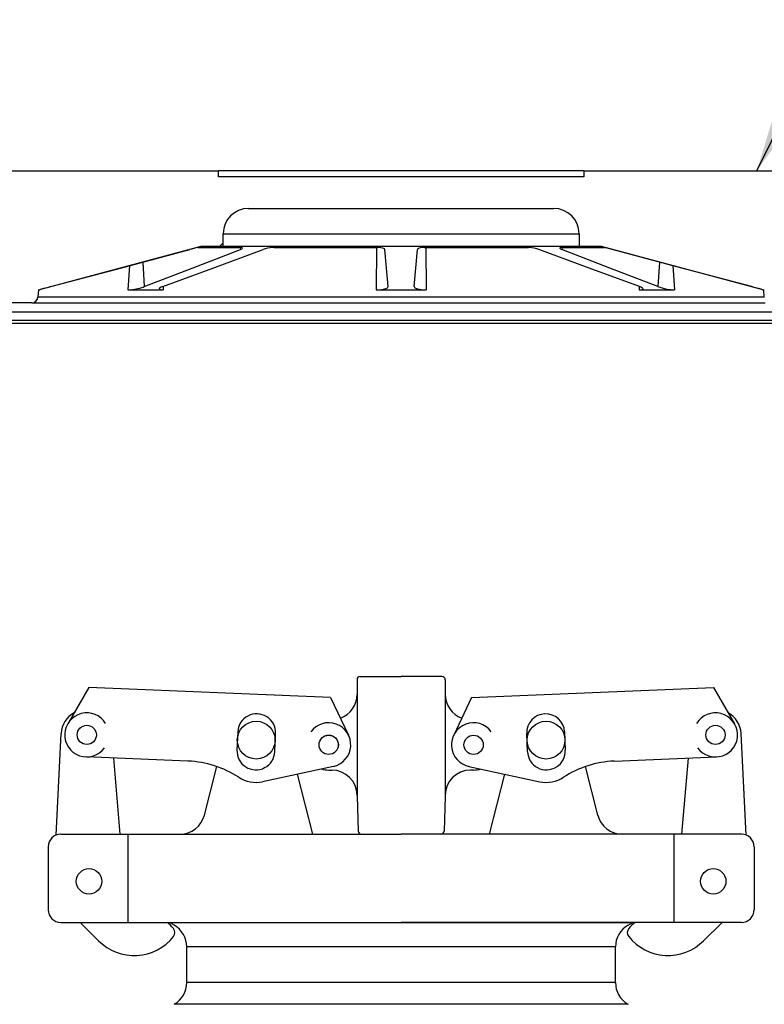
# Model space of a CAD drawing. Extents: x 1529 to 4201, y -422 to 622.
# Tile 404 of 460: x 3578.02 to 3585.41, y 496.13 to 505.89. Entities that reach past the tile are written whole.
import ezdxf

# ---------------------------------------------------------------- set-up
doc = ezdxf.new("R2010")
doc.units = 0
doc.header["$MEASUREMENT"] = 0
for name, color, linetype in [('FILL-CAP', 1, 'CONTINUOUS'), ('SPILL-BUCKET', 1, 'CONTINUOUS'), ('SWIVEL-ADAPTOR', 1, 'CONTINUOUS'), ('TEXT', 3, 'CONTINUOUS')]:
    doc.layers.add(name, color=color, linetype=linetype)
doc.styles.add('SIMPLEX', font='simplex')
doc.dimstyles.new('DIM48', dxfattribs={"dimscale": 48, "dimtxt": 0.09375, "dimasz": 0.09375, "dimexe": 0.0625, "dimexo": 0.0625, "dimgap": 0.0625, "dimtad": 1, "dimdec": 4, "dimzin": 3, "dimdsep": 46, "dimlunit": 4, "dimtxsty": 'SIMPLEX', "dimcen": 0, "dimclrd": 3, "dimclre": 3, "dimclrt": 3, "dimadec": 0, "dimazin": 0, "dimtfac": 1, "dimtdec": 4, "dimtofl": 0, "dimtmove": 2, "dimatfit": 3, "dimfxl": 1, "dimfrac": 2, "dimtolj": 1, "dimtzin": 3, "dimarcsym": 0})

msp = doc.modelspace()

# ---------------------------------------------------------------- linework, layer by layer
at = {"layer": 'FILL-CAP', "linetype": 'Continuous'}
for p, q in [((3581.36865, 499.34331), (3581.36865, 499.19756)), ((3581.3999, 499.37456), (3581.80615, 499.37456)), ((3582.2124, 499.37456), (3581.80615, 499.37456)), ((3582.24365, 499.34331), (3582.24365, 499.19756)), ((3578.70757, 499.26443), (3578.49923, 498.90601)), ((3581.1068, 499.16595), (3578.70757, 499.26443)), ((3581.36865, 499.19756), (3581.36865, 498.19756)), ((3582.24365, 499.19756), (3582.24365, 498.18706)), ((3582.5055, 499.16595), (3584.90473, 499.26443)), ((3584.90473, 499.26443), (3585.11307, 498.90601)), ((3581.1068, 499.16595), (3581.28507, 498.79166)), ((3582.5055, 499.16595), (3582.32723, 498.79166)), ((3578.38343, 497.80259), (3578.43443, 498.80947)), ((3580.18553, 498.8247), (3580.17815, 498.64485)), ((3580.55283, 498.62947), (3580.56021, 498.80932)), ((3583.05946, 498.62947), (3583.05208, 498.80932)), ((3583.42677, 498.8247), (3583.43415, 498.64485)), ((3585.22887, 497.80259), (3585.17787, 498.80947)), ((3579.69199, 498.53594), (3578.67938, 498.57751)), ((3579.0211, 497.81206), (3578.95521, 498.56619)), ((3583.92031, 498.53594), (3584.93292, 498.57751)), ((3584.5912, 497.81206), (3584.65708, 498.56619)), ((3579.85468, 497.99982), (3579.97853, 498.48162)), ((3581.13372, 498.48377), (3580.43131, 498.33218)), ((3580.93068, 497.81282), (3580.77795, 498.40699)), ((3581.08765, 498.44756), (3581.11865, 498.44756)), ((3582.47857, 498.48377), (3583.18099, 498.33218)), ((3582.52465, 498.44756), (3582.49365, 498.44756)), ((3582.68162, 497.81282), (3582.83435, 498.40699)), ((3583.75761, 497.99982), (3583.63377, 498.48162)), ((3581.36865, 498.19756), (3581.36865, 498.18706)), ((3581.36865, 498.18706), (3581.38069, 497.84222)), ((3582.24365, 498.18706), (3582.23161, 497.84222)), ((3582.24365, 498.19756), (3582.24365, 498.18706)), ((3578.43115, 497.81206), (3579.61256, 497.81206)), ((3579.09865, 496.93706), (3579.09865, 497.81206)), ((3579.61256, 497.81206), (3581.80615, 497.81206)), ((3583.99974, 497.81206), (3581.80615, 497.81206)), ((3585.18115, 497.81206), (3583.99974, 497.81206)), ((3584.51365, 496.93706), (3584.51365, 497.81206)), ((3578.30615, 497.68706), (3578.30615, 497.06206)), ((3585.30615, 497.68706), (3585.30615, 497.06206)), ((3578.43115, 496.93706), (3581.80615, 496.93706)), ((3578.62332, 496.93706), (3578.80617, 496.75494)), ((3585.18115, 496.93706), (3581.80615, 496.93706)), ((3584.98898, 496.93706), (3584.80612, 496.75494))]:
    msp.add_line(p, q, dxfattribs=at)
at = {"layer": 'FILL-CAP', "color": 7, "linetype": 'Continuous'}
for centre, radius in [((3580.36865, 498.74406), 0.1875), ((3583.24365, 498.74406), 0.1875), ((3578.68835, 498.79607), 0.0955), ((3584.92395, 498.79607), 0.0955), ((3581.08765, 498.69756), 0.0955), ((3582.52465, 498.69756), 0.0955), ((3578.71065, 497.34406), 0.126), ((3584.90165, 497.34406), 0.126)]:
    msp.add_circle(centre, radius, dxfattribs=at)
at = {"layer": 'FILL-CAP', "linetype": 'Continuous'}
msp.add_circle((3581.08765, 498.69756), 0.096, dxfattribs=at)
for centre, radius, start, end in [((3581.3999, 499.34331), 0.03125, 90, 180), ((3582.2124, 499.34331), 0.03125, 0, 90), ((3581.11865, 499.19756), 0.25, 289.892293, 0), ((3582.49365, 499.19756), 0.25, 180, 250.107707), ((3578.68411, 498.79682), 0.25, 119.01975, 177.100106), ((3578.68842, 498.79607), 0.2188, 31.207475, 324.090131), ((3584.92388, 498.79607), 0.2188, 215.909869, 148.792525), ((3584.92819, 498.79682), 0.25, 2.899894, 60.98025), ((3581.08765, 498.69756), 0.2187, 281.860503, 144.076614), ((3582.5234, 498.6975), 0.2187, 36.599886, 258.815997), ((3579.65098, 497.53679), 1, 57.003012, 87.64961), ((3583.96132, 497.53679), 1, 92.35039, 122.996988), ((3581.08765, 498.69756), 0.25, 253.199633, 269.999877), ((3581.11865, 498.19756), 0.25, 0, 90), ((3582.49365, 498.19756), 0.25, 90, 180), ((3582.52465, 498.69756), 0.25, 270.000123, 286.800367), ((3580.36549, 498.63716), 0.312, 237.003012, 282.178318), ((3583.24681, 498.63716), 0.312, 257.821682, 302.996988), ((3579.61256, 498.06206), 0.25, 270, 345.58427), ((3583.99974, 498.06206), 0.25, 194.41573, 270), ((3581.41192, 497.84331), 0.03125, 182, 270), ((3582.20038, 497.84331), 0.03125, 270, 358), ((3578.43115, 497.68706), 0.125, 90, 180), ((3585.18115, 497.68706), 0.125, 0, 90), ((3578.43115, 497.06206), 0.125, 180, 270), ((3585.18115, 497.06206), 0.125, 270, 0), ((3579.16922, 496.5503), 0.5, 40.753152, 50.670514), ((3579.50064, 496.83591), 0.0625, 321.339848, 40.753152), ((3584.11166, 496.83591), 0.0625, 139.246848, 218.660152), ((3584.44308, 496.5503), 0.5, 129.329486, 139.246848), ((3579.15901, 497.10921), 0.5, 225.115836, 321.339848), ((3584.45328, 497.10921), 0.5, 218.660152, 314.884164)]:
    msp.add_arc(centre, radius, start, end, dxfattribs=at)
at = {"layer": 'FILL-CAP', "color": 1, "linetype": 'Continuous'}
for centre, start, end in [((3580.37287, 498.81701), 357.64961, 177.64961), ((3583.23943, 498.81701), 2.35039, 182.35039), ((3580.36549, 498.63716), 177.64961, 357.649627), ((3583.24681, 498.63716), 182.350373, 2.35039)]:
    msp.add_arc(centre, 0.1875, start, end, dxfattribs=at)
at = {"layer": 'SPILL-BUCKET', "linetype": 'Continuous'}
for p, q in [((3575.81025, 504.38936), (3579.99489, 504.38936)), ((3579.99489, 504.3269), (3579.99489, 504.38936)), ((3580.00076, 504.38936), (3579.99489, 504.38936)), ((3580.01834, 504.38936), (3580.00076, 504.38936)), ((3580.04752, 504.38936), (3580.01834, 504.38936)), ((3580.0881, 504.38936), (3580.04752, 504.38936)), ((3580.13983, 504.38936), (3580.0881, 504.38936)), ((3580.20236, 504.38936), (3580.13983, 504.38936)), ((3580.27529, 504.38936), (3580.20236, 504.38936)), ((3580.35815, 504.38936), (3580.27529, 504.38936)), ((3580.4504, 504.38936), (3580.35815, 504.38936)), ((3580.55144, 504.38936), (3580.4504, 504.38936)), ((3580.66063, 504.38936), (3580.55144, 504.38936)), ((3580.77724, 504.38936), (3580.66063, 504.38936)), ((3580.90052, 504.38936), (3580.77724, 504.38936)), ((3581.02967, 504.38936), (3580.90052, 504.38936)), ((3581.16387, 504.38936), (3581.02967, 504.38936)), ((3581.30223, 504.38936), (3581.16387, 504.38936)), ((3581.44385, 504.38936), (3581.30223, 504.38936)), ((3581.58783, 504.38936), (3581.44385, 504.38936)), ((3581.73322, 504.38936), (3581.58783, 504.38936)), ((3581.87908, 504.38936), (3581.73322, 504.38936)), ((3582.02447, 504.38936), (3581.87908, 504.38936)), ((3582.16845, 504.38936), (3582.02447, 504.38936)), ((3582.31007, 504.38936), (3582.16845, 504.38936)), ((3582.44843, 504.38936), (3582.31007, 504.38936)), ((3582.58262, 504.38936), (3582.44843, 504.38936)), ((3582.71178, 504.38936), (3582.58262, 504.38936)), ((3582.83506, 504.38936), (3582.71178, 504.38936)), ((3582.95167, 504.38936), (3582.83506, 504.38936)), ((3583.06086, 504.38936), (3582.95167, 504.38936)), ((3583.1619, 504.38936), (3583.06086, 504.38936)), ((3583.25415, 504.38936), (3583.1619, 504.38936)), ((3583.33701, 504.38936), (3583.25415, 504.38936)), ((3583.40994, 504.38936), (3583.33701, 504.38936)), ((3583.47247, 504.38936), (3583.40994, 504.38936)), ((3583.5242, 504.38936), (3583.47247, 504.38936)), ((3583.56478, 504.38936), (3583.5242, 504.38936)), ((3583.59396, 504.38936), (3583.56478, 504.38936)), ((3583.61154, 504.38936), (3583.59396, 504.38936)), ((3583.61741, 504.38936), (3583.61154, 504.38936)), ((3583.61741, 504.38936), (3583.61741, 504.3269)), ((3583.61741, 504.38936), (3587.80205, 504.38936)), ((3583.61741, 504.3269), (3579.99489, 504.3269)), ((3580.29156, 504.01462), (3583.32074, 504.01462)), ((3580.04173, 503.76479), (3580.04776, 503.76479)), ((3580.04173, 503.63987), (3580.04173, 503.76479)), ((3580.04776, 503.76479), (3580.0658, 503.76479)), ((3580.0658, 503.76479), (3580.09572, 503.76479)), ((3580.09572, 503.76479), (3580.13733, 503.76479)), ((3580.13733, 503.76479), (3580.19034, 503.76479)), ((3580.19034, 503.76479), (3580.25439, 503.76479)), ((3580.25439, 503.76479), (3580.32904, 503.76479)), ((3580.32904, 503.76479), (3580.41378, 503.76479)), ((3580.41378, 503.76479), (3580.50803, 503.76479)), ((3580.50803, 503.76479), (3580.61114, 503.76479)), ((3580.61114, 503.76479), (3580.72242, 503.76479)), ((3580.72242, 503.76479), (3580.8411, 503.76479)), ((3580.8411, 503.76479), (3580.96638, 503.76479)), ((3580.96638, 503.76479), (3581.09739, 503.76479)), ((3581.09739, 503.76479), (3581.23324, 503.76479)), ((3581.23324, 503.76479), (3581.37301, 503.76479)), ((3581.37301, 503.76479), (3581.51574, 503.76479)), ((3581.51574, 503.76479), (3581.66045, 503.76479)), ((3581.66045, 503.76479), (3581.80615, 503.76479)), ((3581.80615, 503.76479), (3581.95185, 503.76479)), ((3581.95185, 503.76479), (3582.09656, 503.76479)), ((3582.09656, 503.76479), (3582.23929, 503.76479)), ((3582.23929, 503.76479), (3582.37906, 503.76479)), ((3582.37906, 503.76479), (3582.51491, 503.76479)), ((3582.51491, 503.76479), (3582.64592, 503.76479)), ((3582.64592, 503.76479), (3582.7712, 503.76479)), ((3582.7712, 503.76479), (3582.88988, 503.76479)), ((3582.88988, 503.76479), (3583.00116, 503.76479)), ((3583.00116, 503.76479), (3583.10427, 503.76479)), ((3583.10427, 503.76479), (3583.19852, 503.76479)), ((3583.19852, 503.76479), (3583.28326, 503.76479)), ((3583.28326, 503.76479), (3583.35791, 503.76479)), ((3583.35791, 503.76479), (3583.42196, 503.76479)), ((3583.42196, 503.76479), (3583.47497, 503.76479)), ((3583.47497, 503.76479), (3583.51658, 503.76479)), ((3583.51658, 503.76479), (3583.5465, 503.76479)), ((3583.5465, 503.76479), (3583.56454, 503.76479)), ((3583.56454, 503.76479), (3583.57057, 503.76479)), ((3583.57057, 503.76479), (3583.57057, 503.63987)), ((3578.21062, 503.2078), (3579.82313, 503.63987)), ((3579.02211, 503.42423), (3579.71189, 503.60841)), ((3579.72533, 503.61197), (3579.71189, 503.60841)), ((3579.74977, 503.61829), (3579.72533, 503.61197)), ((3579.73495, 503.42423), (3580.2113, 503.60841)), ((3579.76944, 503.62316), (3579.74977, 503.61829)), ((3579.78281, 503.62616), (3579.76944, 503.62316)), ((3579.78825, 503.627), (3579.78281, 503.62616)), ((3579.78825, 503.627), (3579.81302, 503.627)), ((3579.81302, 503.627), (3579.85043, 503.627)), ((3579.82313, 503.63987), (3580.04173, 503.63987)), ((3579.85043, 503.627), (3579.90023, 503.627)), ((3579.90023, 503.627), (3579.96212, 503.627)), ((3579.94012, 503.42423), (3580.43926, 503.60841)), ((3579.96212, 503.627), (3580.03569, 503.627)), ((3580.04173, 503.67342), (3580.00818, 503.63987)), ((3580.03569, 503.627), (3580.12049, 503.627)), ((3580.04173, 503.63987), (3580.04776, 503.63987)), ((3580.04776, 503.63987), (3580.0658, 503.63987)), ((3580.0658, 503.63987), (3580.09572, 503.63987)), ((3580.09572, 503.63987), (3580.13733, 503.63987)), ((3580.12049, 503.627), (3580.21598, 503.627)), ((3580.13733, 503.63987), (3580.19034, 503.63987)), ((3580.19034, 503.63987), (3580.25439, 503.63987)), ((3580.21015, 503.627), (3580.2113, 503.60841)), ((3580.2113, 503.60841), (3580.225, 503.61461)), ((3580.2203, 503.6269), (3580.21598, 503.627)), ((3580.2308, 503.625), (3580.2203, 503.6269)), ((3580.225, 503.61461), (3580.23263, 503.62074)), ((3580.23263, 503.62074), (3580.2308, 503.625)), ((3580.25439, 503.63987), (3580.32904, 503.63987)), ((3580.32904, 503.63987), (3580.41378, 503.63987)), ((3580.41378, 503.63987), (3580.50803, 503.63987)), ((3580.45731, 503.61418), (3580.43926, 503.60841)), ((3580.48196, 503.62008), (3580.45731, 503.61418)), ((3580.50739, 503.62437), (3580.48196, 503.62008)), ((3580.53134, 503.62668), (3580.50739, 503.62437)), ((3580.50803, 503.63987), (3580.61114, 503.63987)), ((3580.54258, 503.627), (3580.53134, 503.62668)), ((3580.54258, 503.627), (3580.6731, 503.627)), ((3580.61114, 503.63987), (3580.72242, 503.63987)), ((3580.6731, 503.627), (3580.8108, 503.627)), ((3580.72242, 503.63987), (3580.8411, 503.63987)), ((3580.8108, 503.627), (3580.95481, 503.627)), ((3580.8411, 503.63987), (3580.96638, 503.63987)), ((3580.95481, 503.627), (3581.10421, 503.627)), ((3580.96638, 503.63987), (3581.09739, 503.63987)), ((3581.09739, 503.63987), (3581.23324, 503.63987)), ((3581.10421, 503.627), (3581.25807, 503.627)), ((3581.23324, 503.63987), (3581.37301, 503.63987)), ((3581.25807, 503.627), (3581.4154, 503.627)), ((3581.37301, 503.63987), (3581.51574, 503.63987)), ((3581.4154, 503.627), (3581.57521, 503.627)), ((3581.51574, 503.63987), (3581.66045, 503.63987)), ((3581.56118, 503.62699), (3581.55865, 503.2078)), ((3581.57964, 503.62696), (3581.57521, 503.627)), ((3581.60447, 503.62533), (3581.57964, 503.62696)), ((3581.62552, 503.62132), (3581.60447, 503.62533)), ((3581.63968, 503.61539), (3581.62552, 503.62132)), ((3581.64496, 503.60841), (3581.63968, 503.61539)), ((3581.66107, 503.42423), (3581.64496, 503.60841)), ((3581.66045, 503.63987), (3581.80615, 503.63987)), ((3581.80615, 503.63987), (3581.95185, 503.63987)), ((3581.95123, 503.42423), (3581.96734, 503.60841)), ((3581.95185, 503.63987), (3582.09656, 503.63987)), ((3581.96882, 503.61197), (3581.96734, 503.60841)), ((3581.97808, 503.61829), (3581.96882, 503.61197)), ((3581.99438, 503.62316), (3581.97808, 503.61829)), ((3582.01601, 503.62616), (3581.99438, 503.62316)), ((3582.03709, 503.627), (3582.01601, 503.62616)), ((3582.03709, 503.627), (3582.1969, 503.627)), ((3582.05112, 503.62699), (3582.05365, 503.2078)), ((3582.09656, 503.63987), (3582.23929, 503.63987)), ((3582.1969, 503.627), (3582.35423, 503.627)), ((3582.23929, 503.63987), (3582.37906, 503.63987)), ((3582.35423, 503.627), (3582.50809, 503.627)), ((3582.37906, 503.63987), (3582.51491, 503.63987)), ((3582.50809, 503.627), (3582.65749, 503.627)), ((3582.51491, 503.63987), (3582.64592, 503.63987)), ((3582.64592, 503.63987), (3582.7712, 503.63987)), ((3582.65749, 503.627), (3582.8015, 503.627)), ((3582.7712, 503.63987), (3582.88988, 503.63987)), ((3582.8015, 503.627), (3582.9392, 503.627)), ((3582.88988, 503.63987), (3583.00116, 503.63987)), ((3582.9392, 503.627), (3583.06972, 503.627)), ((3583.00116, 503.63987), (3583.10427, 503.63987)), ((3583.07572, 503.6269), (3583.06972, 503.627)), ((3583.09995, 503.625), (3583.07572, 503.6269)), ((3583.12701, 503.62074), (3583.09995, 503.625)), ((3583.10427, 503.63987), (3583.19852, 503.63987)), ((3583.15342, 503.61461), (3583.12701, 503.62074)), ((3583.17304, 503.60841), (3583.15342, 503.61461)), ((3583.67217, 503.42423), (3583.17304, 503.60841)), ((3583.19852, 503.63987), (3583.28326, 503.63987)), ((3583.28326, 503.63987), (3583.35791, 503.63987)), ((3583.35791, 503.63987), (3583.42196, 503.63987)), ((3583.38045, 503.62437), (3583.3801, 503.62008)), ((3583.3801, 503.62008), (3583.38809, 503.61418)), ((3583.38886, 503.62668), (3583.38045, 503.62437)), ((3583.38809, 503.61418), (3583.401, 503.60841)), ((3583.39632, 503.627), (3583.38886, 503.62668)), ((3583.39632, 503.627), (3583.49181, 503.627)), ((3583.40215, 503.627), (3583.401, 503.60841)), ((3583.87734, 503.42423), (3583.401, 503.60841)), ((3583.42196, 503.63987), (3583.47497, 503.63987)), ((3583.47497, 503.63987), (3583.51658, 503.63987)), ((3583.49181, 503.627), (3583.57661, 503.627)), ((3583.51658, 503.63987), (3583.5465, 503.63987)), ((3583.5465, 503.63987), (3583.56454, 503.63987)), ((3583.56454, 503.63987), (3583.57057, 503.63987)), ((3583.57057, 503.63987), (3583.78917, 503.63987)), ((3583.57661, 503.627), (3583.65019, 503.627)), ((3583.65019, 503.627), (3583.71207, 503.627)), ((3583.71207, 503.627), (3583.76187, 503.627)), ((3583.76187, 503.627), (3583.79928, 503.627)), ((3583.78917, 503.63987), (3585.40168, 503.2078)), ((3583.79928, 503.627), (3583.82405, 503.627)), ((3583.82468, 503.62696), (3583.82405, 503.627)), ((3583.83343, 503.62533), (3583.82468, 503.62696)), ((3583.85044, 503.62132), (3583.83343, 503.62533)), ((3583.87385, 503.61539), (3583.85044, 503.62132)), ((3583.90041, 503.60841), (3583.87385, 503.61539)), ((3584.59018, 503.42423), (3583.90041, 503.60841)), ((3579.2436, 503.48338), (3579.25867, 503.2398)), ((3584.3687, 503.48338), (3584.35363, 503.2398)), ((3578.33241, 503.2398), (3579.02211, 503.42423)), ((3579.11059, 503.44786), (3579.09475, 503.2078)), ((3579.25867, 503.2398), (3579.73495, 503.42423)), ((3579.44102, 503.2398), (3579.94012, 503.42423)), ((3581.67721, 503.2398), (3581.66107, 503.42423)), ((3581.93509, 503.2398), (3581.95123, 503.42423)), ((3584.17128, 503.2398), (3583.67217, 503.42423)), ((3584.35363, 503.2398), (3583.87734, 503.42423)), ((3584.50171, 503.44786), (3584.51755, 503.2078)), ((3585.27989, 503.2398), (3584.59018, 503.42423)), ((3578.21062, 503.2078), (3578.20423, 503.13477)), ((3578.21062, 503.2078), (3578.21275, 503.2078)), ((3578.21275, 503.2078), (3578.21915, 503.2078)), ((3578.22122, 503.20888), (3578.21915, 503.2078)), ((3578.21917, 503.20809), (3578.21915, 503.2078)), ((3578.23509, 503.21311), (3578.22122, 503.20888)), ((3578.26051, 503.22028), (3578.23509, 503.21311)), ((3578.29445, 503.22957), (3578.26051, 503.22028)), ((3578.33241, 503.2398), (3578.29445, 503.22957)), ((3579.09475, 503.2078), (3579.11089, 503.20838)), ((3579.09475, 503.2078), (3579.26372, 503.2078)), ((3579.11089, 503.20838), (3579.14264, 503.2117)), ((3579.14264, 503.2117), (3579.17816, 503.21769)), ((3579.17816, 503.21769), (3579.21426, 503.2259)), ((3579.21426, 503.2259), (3579.24716, 503.23562)), ((3579.24716, 503.23562), (3579.25867, 503.2398)), ((3579.26372, 503.2078), (3579.44476, 503.2078)), ((3579.41018, 503.22384), (3579.40721, 503.21568)), ((3579.40721, 503.21568), (3579.41739, 503.21021)), ((3579.42618, 503.23367), (3579.41018, 503.22384)), ((3579.41739, 503.21021), (3579.4387, 503.20788)), ((3579.44102, 503.2398), (3579.42618, 503.23367)), ((3579.4387, 503.20788), (3579.44476, 503.2078)), ((3579.44672, 503.2419), (3579.44476, 503.2078)), ((3581.55865, 503.2078), (3581.59401, 503.20928)), ((3581.55865, 503.2078), (3581.80615, 503.2078)), ((3581.59401, 503.20928), (3581.62698, 503.21365)), ((3581.62698, 503.21365), (3581.65363, 503.22053)), ((3581.65363, 503.22053), (3581.67124, 503.2294)), ((3581.67124, 503.2294), (3581.67721, 503.2398)), ((3581.80615, 503.2078), (3582.05365, 503.2078)), ((3581.93509, 503.2398), (3581.94085, 503.22957)), ((3581.94085, 503.22957), (3581.95938, 503.22028)), ((3581.95938, 503.22028), (3581.98828, 503.21311)), ((3581.98828, 503.21311), (3582.02333, 503.20888)), ((3582.02333, 503.20888), (3582.05365, 503.2078)), ((3584.16558, 503.2419), (3584.16754, 503.2078)), ((3584.16754, 503.2078), (3584.18271, 503.20838)), ((3584.16754, 503.2078), (3584.34857, 503.2078)), ((3584.18176, 503.23562), (3584.17128, 503.2398)), ((3584.19967, 503.2259), (3584.18176, 503.23562)), ((3584.18271, 503.20838), (3584.1997, 503.2117)), ((3584.20562, 503.21769), (3584.19967, 503.2259)), ((3584.1997, 503.2117), (3584.20562, 503.21769)), ((3584.34857, 503.2078), (3584.51755, 503.2078)), ((3584.35363, 503.2398), (3584.37106, 503.23367)), ((3584.37106, 503.23367), (3584.40621, 503.22384)), ((3584.40621, 503.22384), (3584.44478, 503.21568)), ((3584.44478, 503.21568), (3584.48145, 503.21021)), ((3584.48145, 503.21021), (3584.51186, 503.20788)), ((3584.51186, 503.20788), (3584.51755, 503.2078)), ((3585.31848, 503.2294), (3585.27989, 503.2398)), ((3585.35089, 503.22053), (3585.31848, 503.2294)), ((3585.37535, 503.21365), (3585.35089, 503.22053)), ((3585.3899, 503.20928), (3585.37535, 503.21365)), ((3585.39315, 503.2078), (3585.3899, 503.20928)), ((3585.39313, 503.20807), (3585.39315, 503.2078)), ((3585.39315, 503.2078), (3585.39955, 503.2078)), ((3585.39955, 503.2078), (3585.40168, 503.2078)), ((3585.40807, 503.13477), (3585.40168, 503.2078)), ((3578.19961, 503.11607), (3578.16615, 503.08261)), ((3578.2101, 503.13477), (3578.20423, 503.13477)), ((3578.22771, 503.13477), (3578.2101, 503.13477)), ((3578.25698, 503.13477), (3578.22771, 503.13477)), ((3578.29783, 503.13477), (3578.25698, 503.13477)), ((3578.35013, 503.13477), (3578.29783, 503.13477)), ((3578.4137, 503.13477), (3578.35013, 503.13477)), ((3578.48833, 503.13477), (3578.4137, 503.13477)), ((3578.57379, 503.13477), (3578.48833, 503.13477)), ((3578.66979, 503.13477), (3578.57379, 503.13477)), ((3578.77602, 503.13477), (3578.66979, 503.13477)), ((3578.89214, 503.13477), (3578.77602, 503.13477)), ((3579.01775, 503.13477), (3578.89214, 503.13477)), ((3579.15247, 503.13477), (3579.01775, 503.13477)), ((3579.29583, 503.13477), (3579.15247, 503.13477)), ((3579.44739, 503.13477), (3579.29583, 503.13477)), ((3579.60664, 503.13477), (3579.44739, 503.13477)), ((3579.77307, 503.13477), (3579.60664, 503.13477)), ((3579.94613, 503.13477), (3579.77307, 503.13477)), ((3580.12525, 503.13477), (3579.94613, 503.13477)), ((3580.30986, 503.13477), (3580.12525, 503.13477)), ((3580.49934, 503.13477), (3580.30986, 503.13477)), ((3580.69309, 503.13477), (3580.49934, 503.13477)), ((3580.89048, 503.13477), (3580.69309, 503.13477)), ((3581.09084, 503.13477), (3580.89048, 503.13477)), ((3581.29354, 503.13477), (3581.09084, 503.13477)), ((3581.49792, 503.13477), (3581.29354, 503.13477)), ((3581.70329, 503.13477), (3581.49792, 503.13477)), ((3581.90901, 503.13477), (3581.70329, 503.13477)), ((3582.11438, 503.13477), (3581.90901, 503.13477)), ((3582.31876, 503.13477), (3582.11438, 503.13477)), ((3582.52146, 503.13477), (3582.31876, 503.13477)), ((3582.72182, 503.13477), (3582.52146, 503.13477)), ((3582.91921, 503.13477), (3582.72182, 503.13477)), ((3583.11296, 503.13477), (3582.91921, 503.13477)), ((3583.30244, 503.13477), (3583.11296, 503.13477)), ((3583.48705, 503.13477), (3583.30244, 503.13477)), ((3583.66617, 503.13477), (3583.48705, 503.13477)), ((3583.83923, 503.13477), (3583.66617, 503.13477)), ((3584.00566, 503.13477), (3583.83923, 503.13477)), ((3584.16491, 503.13477), (3584.00566, 503.13477)), ((3584.31646, 503.13477), (3584.16491, 503.13477)), ((3584.45983, 503.13477), (3584.31646, 503.13477)), ((3584.59455, 503.13477), (3584.45983, 503.13477)), ((3584.72017, 503.13477), (3584.59455, 503.13477)), ((3584.83628, 503.13477), (3584.72017, 503.13477)), ((3584.94251, 503.13477), (3584.83628, 503.13477)), ((3585.03851, 503.13477), (3584.94251, 503.13477)), ((3585.12397, 503.13477), (3585.03851, 503.13477)), ((3585.1986, 503.13477), (3585.12397, 503.13477)), ((3585.26217, 503.13477), (3585.1986, 503.13477)), ((3585.31446, 503.13477), (3585.26217, 503.13477)), ((3585.35532, 503.13477), (3585.31446, 503.13477)), ((3585.38459, 503.13477), (3585.35532, 503.13477)), ((3585.4022, 503.13477), (3585.38459, 503.13477)), ((3585.40807, 503.13477), (3585.4022, 503.13477)), ((3578.14201, 503.07776), (3576.4561, 503.07776)), ((3578.14201, 503.07776), (3578.14798, 503.07776)), ((3578.14798, 503.07776), (3578.16589, 503.07776)), ((3578.16589, 503.07776), (3578.19568, 503.07776)), ((3578.19568, 503.07776), (3578.23723, 503.07776)), ((3578.23723, 503.07776), (3578.29043, 503.07776)), ((3578.29043, 503.07776), (3578.3551, 503.07776)), ((3578.3551, 503.07776), (3578.43102, 503.07776)), ((3578.43102, 503.07776), (3578.51795, 503.07776)), ((3578.51795, 503.07776), (3578.61561, 503.07776)), ((3578.61561, 503.07776), (3578.72368, 503.07776)), ((3578.72368, 503.07776), (3578.8418, 503.07776)), ((3578.8418, 503.07776), (3578.96959, 503.07776)), ((3578.96959, 503.07776), (3579.10663, 503.07776)), ((3579.10663, 503.07776), (3579.25247, 503.07776)), ((3579.25247, 503.07776), (3579.40665, 503.07776)), ((3579.40665, 503.07776), (3579.56865, 503.07776)), ((3579.56865, 503.07776), (3579.73795, 503.07776)), ((3579.73795, 503.07776), (3579.914, 503.07776)), ((3579.914, 503.07776), (3580.09622, 503.07776)), ((3580.09622, 503.07776), (3580.28401, 503.07776)), ((3580.28401, 503.07776), (3580.47677, 503.07776)), ((3580.47677, 503.07776), (3580.67387, 503.07776)), ((3580.67387, 503.07776), (3580.87466, 503.07776)), ((3580.87466, 503.07776), (3581.07849, 503.07776)), ((3581.07849, 503.07776), (3581.28469, 503.07776)), ((3581.28469, 503.07776), (3581.49259, 503.07776)), ((3581.49259, 503.07776), (3581.70152, 503.07776)), ((3581.70152, 503.07776), (3581.91078, 503.07776)), ((3581.91078, 503.07776), (3582.11971, 503.07776)), ((3582.11971, 503.07776), (3582.32761, 503.07776)), ((3582.32761, 503.07776), (3582.53381, 503.07776)), ((3582.53381, 503.07776), (3582.73764, 503.07776)), ((3582.73764, 503.07776), (3582.93843, 503.07776)), ((3582.93843, 503.07776), (3583.13553, 503.07776)), ((3583.13553, 503.07776), (3583.32829, 503.07776)), ((3583.32829, 503.07776), (3583.51608, 503.07776)), ((3583.51608, 503.07776), (3583.6983, 503.07776)), ((3583.6983, 503.07776), (3583.87435, 503.07776)), ((3583.87435, 503.07776), (3584.04365, 503.07776)), ((3584.04365, 503.07776), (3584.20565, 503.07776)), ((3584.20565, 503.07776), (3584.35983, 503.07776)), ((3584.35983, 503.07776), (3584.50567, 503.07776)), ((3584.50567, 503.07776), (3584.64271, 503.07776)), ((3584.64271, 503.07776), (3584.7705, 503.07776)), ((3584.7705, 503.07776), (3584.88862, 503.07776)), ((3584.88862, 503.07776), (3584.99669, 503.07776)), ((3584.99669, 503.07776), (3585.09434, 503.07776)), ((3585.09434, 503.07776), (3585.18128, 503.07776)), ((3585.18128, 503.07776), (3585.2572, 503.07776)), ((3585.2572, 503.07776), (3585.32187, 503.07776)), ((3585.32187, 503.07776), (3585.37507, 503.07776)), ((3585.37507, 503.07776), (3585.41663, 503.07776))]:
    msp.add_line(p, q, dxfattribs=at)
at = {"layer": 'SPILL-BUCKET', "color": 7, "linetype": 'Continuous'}
for p, q in [((3577.10918, 502.98982), (3588.30739, 502.98982)), ((3577.11127, 502.906), (3588.31179, 502.906)), ((3588.46773, 502.87477), (3577.11159, 502.87477))]:
    msp.add_line(p, q, dxfattribs=at)
at = {"layer": 'SPILL-BUCKET', "linetype": 'Continuous'}
for centre, radius, start, end in [((3580.29156, 503.76479), 0.24983, 90, 180), ((3583.32074, 503.76479), 0.24983, 0, 90), ((3578.14201, 503.14022), 0.06246, 270, 355)]:
    msp.add_arc(centre, radius, start, end, dxfattribs=at)
at = {"layer": 'SWIVEL-ADAPTOR', "linetype": 'Continuous'}
for p, q in [((3579.55615, 496.90963), (3579.50885, 496.93706)), ((3579.55615, 496.90963), (3579.50885, 496.93706)), ((3579.55615, 496.90963), (3579.50885, 496.93706)), ((3579.55615, 496.90963), (3579.50885, 496.93706)), ((3579.50885, 496.93706), (3584.10345, 496.93706)), ((3584.05615, 496.90963), (3584.10345, 496.93706)), ((3584.05615, 496.90963), (3584.10345, 496.93706)), ((3584.05615, 496.90963), (3584.10345, 496.93706)), ((3584.05615, 496.90963), (3584.10345, 496.93706)), ((3579.68115, 496.34126), (3579.68115, 496.69329)), ((3579.68115, 496.34126), (3579.68115, 496.69329)), ((3583.93115, 496.34126), (3583.93115, 496.69329)), ((3583.93115, 496.34126), (3583.93115, 496.69329))]:
    msp.add_line(p, q, dxfattribs=at)
at = {"layer": 'SWIVEL-ADAPTOR', "color": 7}
for p, q in [((3583.93061, 496.69329), (3579.68061, 496.69329)), ((3583.93061, 496.34126), (3579.68008, 496.34126)), ((3584.05621, 496.12502), (3579.55502, 496.12502))]:
    msp.add_line(p, q, dxfattribs=at)
at = {"layer": 'SWIVEL-ADAPTOR', "linetype": 'Continuous'}
for centre, start, end in [((3579.43115, 496.69329), 0, 59.981633), ((3579.43115, 496.69329), 0, 59.981633), ((3584.18115, 496.69329), 120.018367, 180), ((3584.18115, 496.69329), 120.018367, 180), ((3579.43115, 496.34126), 299.91219, 0), ((3579.43115, 496.34126), 299.91219, 0), ((3584.18115, 496.34126), 180, 240.08781), ((3584.18115, 496.34126), 180, 240.08781)]:
    msp.add_arc(centre, 0.24947, start, end, dxfattribs=at)

# ---------------------------------------------------------------- leaders
at = {"layer": 'TEXT'}
msp.add_leader([(3585.33445, 504.38936), (3630.69009, 596.37341), (3640.96705, 596.37341)], dimstyle='DIM48', override={"dimgap": 0.0625, "dimtad": 0}, dxfattribs=at)

doc.saveas('drawing.dxf')
